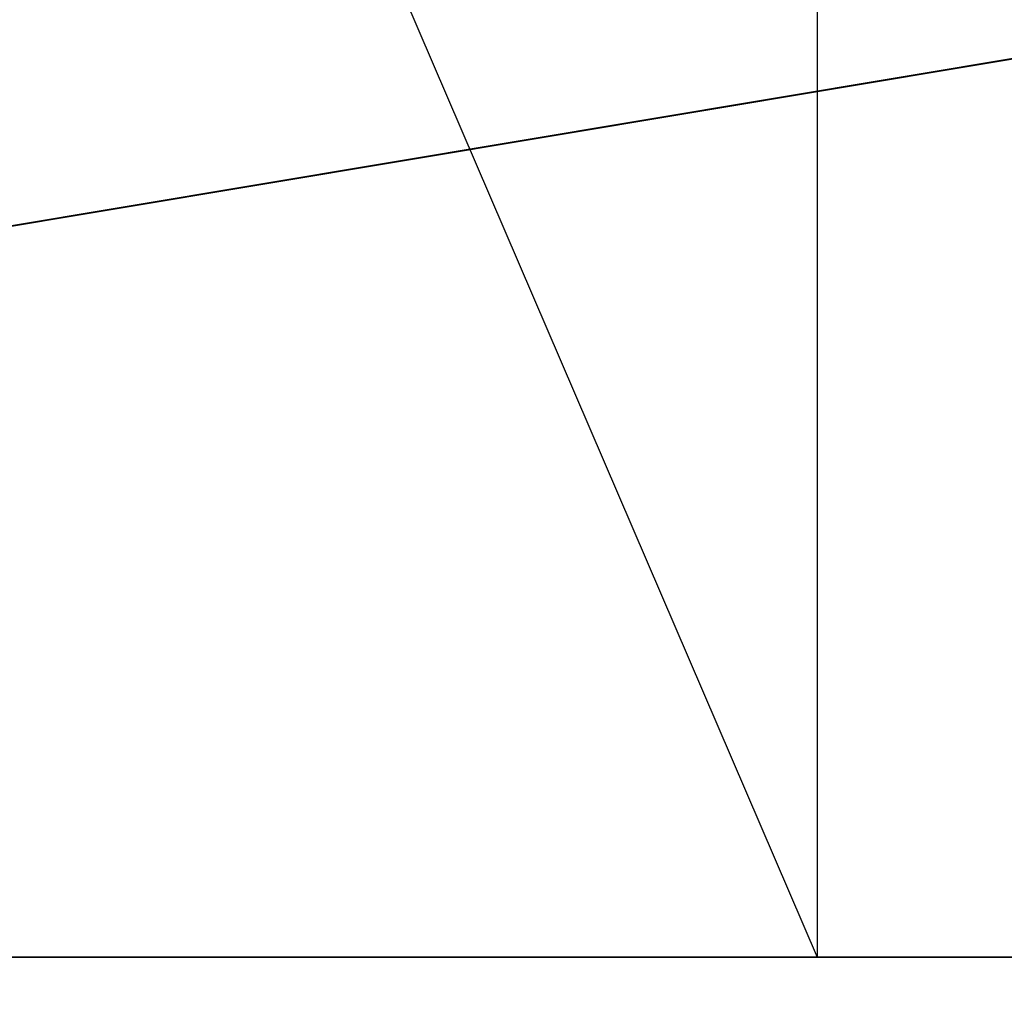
# Model space of a CAD drawing. Extents: x 0 to 80, y 0 to 80.
# Tile 364 of 656: x 9.0876 to 9.1507, y 35.2979 to 35.3601. Entities that reach past the tile are written whole.
import ezdxf

# ---------------------------------------------------------------- set-up
doc = ezdxf.new("R2010")
doc.units = 0
doc.header["$LTSCALE"] = 25.4
doc.layers.get('0').update_dxf_attribs({"color": 13, "linetype": 'CONTINUOUS'})

# ---------------------------------------------------------------- blocks, each defined once
blk = doc.blocks.new('ORBIT-I-KINKIET-20-7806-78')
at = {"color": 7}
for p, q in [((25.935089, 35.76836, 344.928497), (25.202963, 35.64608, 344.543243)), ((25.935089, 35.76836, 344.928497), (25.202963, 35.64608, 344.543243)), ((25.482746, 35.76836, 303.722137), (25.535358, 35.64608, 303.67276)), ((25.535358, 35.76836, 303.67276), (25.535358, 35.64608, 303.67276)), ((25.020899, 35.64608, 303.735901), (25.639109, 35.64608, 302.809326)), ((25.535358, 35.64608, 303.67276), (25.020899, 35.64608, 303.735901)), ((25.535358, 35.64608, 303.67276), (25.020899, 35.64608, 303.735901)), ((25.559353, 35.64608, 303.604736), (25.020899, 35.64608, 303.735901)), ((25.559353, 35.64608, 303.604736), (25.020899, 35.64608, 303.735901)), ((25.020899, 35.64608, 303.735901), (25.639109, 35.64608, 302.809326)), ((26.069983, 35.64608, 345.802826), (25.202963, 35.64608, 344.543243)), ((25.202963, 35.64608, 344.543243), (25.935089, 35.64608, 344.928497)), ((25.202963, 35.64608, 344.543243), (25.935089, 35.64608, 344.928497)), ((26.069983, 35.64608, 345.802826), (25.202963, 35.64608, 344.543243)), ((25.535358, 35.64608, 303.67276), (25.482746, 35.64608, 303.722137)), ((25.559353, 35.64608, 303.604736), (25.535358, 35.64608, 303.67276))]:
    blk.add_line(p, q, dxfattribs=at)
mesh = blk.add_polyface(dxfattribs=at)
corners = [(25.935089, 35.76836, 344.928497), (25.202963, 35.64608, 344.543243), (25.935089, 35.64608, 344.928497)]
mesh.append_faces([[corners[k] for k in face] for face in [(0, 1, 2)]], dxfattribs={"color": 7})
mesh = blk.add_polyface(dxfattribs=at)
corners = [(25.935089, 35.76836, 344.928497), (25.202963, 35.76836, 344.543243), (25.202963, 35.64608, 344.543243)]
mesh.append_faces([[corners[k] for k in face] for face in [(0, 1, 2)]], dxfattribs={"color": 7})
mesh = blk.add_polyface(dxfattribs=at)
corners = [(26.069983, 35.64608, 345.802826), (24.975048, 29.646078, 344.192932), (26.069983, 29.646078, 345.802826)]
mesh.append_faces([[corners[k] for k in face] for face in [(0, 1, 2)]], dxfattribs={"color": 7})
mesh = blk.add_polyface(dxfattribs=at)
corners = [(25.202963, 35.64608, 344.543243), (24.975048, 29.646078, 344.192932), (26.069983, 35.64608, 345.802826)]
mesh.append_faces([[corners[k] for k in face] for face in [(0, 1, 2)]], dxfattribs={"color": 7})
mesh = blk.add_polyface(dxfattribs=at)
corners = [(25.020899, 35.64608, 303.735901), (26.495651, 29.646078, 301.616974), (25.020899, 29.646078, 303.735901)]
mesh.append_faces([[corners[k] for k in face] for face in [(0, 1, 2)]], dxfattribs={"color": 7})
mesh = blk.add_polyface(dxfattribs=at)
corners = [(25.639109, 35.64608, 302.809326), (26.495651, 29.646078, 301.616974), (25.020899, 35.64608, 303.735901)]
mesh.append_faces([[corners[k] for k in face] for face in [(0, 1, 2)]], dxfattribs={"color": 7})
mesh = blk.add_polyface(dxfattribs=at)
corners = [(25.020899, 35.64608, 303.735901), (25.482746, 35.64608, 303.722137), (25.535358, 35.64608, 303.67276)]
mesh.append_faces([[corners[k] for k in face] for face in [(0, 1, 2)]], dxfattribs={"color": 7})
mesh = blk.add_polyface(dxfattribs=at)
corners = [(25.020899, 35.64608, 303.735901), (25.535358, 35.64608, 303.67276), (25.559353, 35.64608, 303.604736)]
mesh.append_faces([[corners[k] for k in face] for face in [(0, 1, 2)]], dxfattribs={"color": 7})
mesh = blk.add_polyface(dxfattribs=at)
corners = [(25.020899, 35.64608, 303.735901), (25.559353, 35.64608, 303.604736), (25.639109, 35.64608, 302.809326)]
mesh.append_faces([[corners[k] for k in face] for face in [(0, 1, 2)]], dxfattribs={"color": 7})
mesh = blk.add_polyface(dxfattribs=at)
corners = [(26.069983, 35.64608, 345.802826), (25.935089, 35.64608, 344.928497), (25.202963, 35.64608, 344.543243)]
mesh.append_faces([[corners[k] for k in face] for face in [(0, 1, 2)]], dxfattribs={"color": 7})

msp = doc.modelspace()

# ---------------------------------------------------------------- block references
at = {"color": 0}
msp.add_blockref('ORBIT-I-KINKIET-20-7806-78', (-16.396614, -0.346078, -57.5), dxfattribs=at)

doc.saveas('drawing.dxf')
